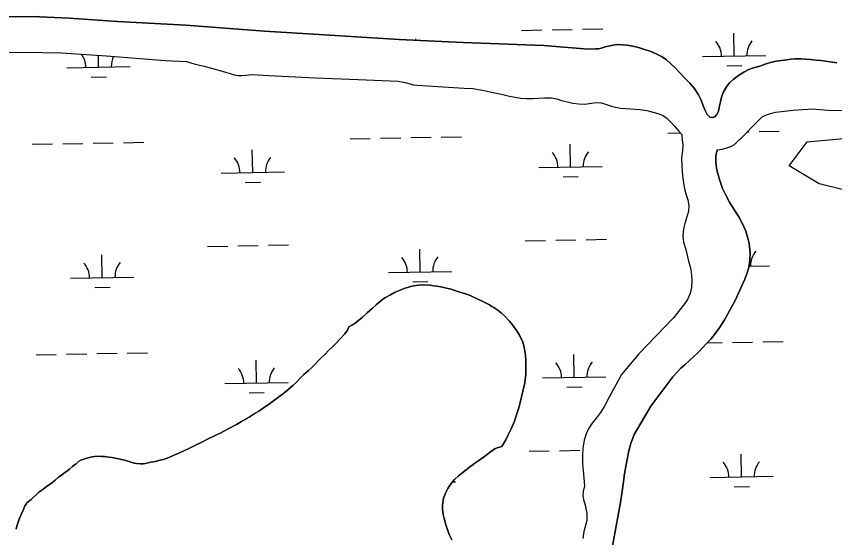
# Model space of a CAD drawing. Extents: x 3903937 to 3942190, y 260677 to 286651.
# Drawn here: x 3920778 to 3922070, y 273531 to 274355 of the extents above; entities that cross this region are included whole.
import ezdxf

# ---------------------------------------------------------------- set-up
doc = ezdxf.new("R2010")
doc.units = 0
for name, color, linetype in [('V-SITE-VEGE', 7, 'Continuous'), ('V-TOPO-SHOR', 7, 'Continuous'), ('V-WETL-SWMP', 7, 'Continuous')]:
    doc.layers.add(name, color=color, linetype=linetype)

msp = doc.modelspace()

# ---------------------------------------------------------------- linework, layer by layer
at = {"layer": 'V-SITE-VEGE'}
msp.add_lwpolyline([(3922197.1, 274052.2), (3922045.8, 274090), (3921998.5, 274118.4), (3922026.8, 274156.3), (3922130.9, 274165.7)], dxfattribs=at)
at = {"layer": 'V-TOPO-SHOR'}
for points in [[(3920744.6, 274354), (3920802.8, 274354.5), (3920861.5, 274351.9), (3920937.9, 274346.6), (3921045.4, 274340.7), (3921169.7, 274331.3), (3921256.1, 274326), (3921382.6, 274318), (3921483.7, 274313), (3921611, 274308.6), (3921680.7, 274302.7), (3921692.4, 274303), (3921697.9, 274303.3), (3921703.3, 274304.7), (3921707.8, 274306.1), (3921713.1, 274307.6), (3921720.1, 274309.2), (3921727.1, 274309.8), (3921735.2, 274309.6), (3921742.5, 274308.8), (3921751.4, 274307.3), (3921760.2, 274305.2), (3921768.5, 274302.6), (3921779.8, 274299), (3921788.3, 274295.4), (3921796.9, 274291.1), (3921804.1, 274286.1), (3921811.4, 274279.6), (3921818.8, 274272.5), (3921825.3, 274265.8), (3921834.3, 274256.4), (3921841.3, 274248.8), (3921848.1, 274241.1), (3921854.9, 274230.4), (3921859.2, 274221.8), (3921862.7, 274213.2), (3921866, 274204.6), (3921869.1, 274199.3), (3921873.2, 274195.3), (3921876.8, 274194.4), (3921881.2, 274195.9), (3921884.3, 274199.3), (3921886.6, 274204.7), (3921888.5, 274213.1), (3921890, 274219.4)], [(3920739, 274297.1), (3920790.5, 274297.7), (3920849, 274296.6), (3920920.2, 274291.9), (3921012.9, 274284.8), (3921046.6, 274283.1), (3921058.5, 274279.6), (3921067.4, 274277.4), (3921074.7, 274275.7), (3921084.2, 274273.3), (3921091.9, 274271), (3921099.5, 274268.7), (3921108.2, 274266.3), (3921115.6, 274264), (3921121.9, 274262.3), (3921128.2, 274261), (3921133.3, 274260.8), (3921140.8, 274261.5), (3921149.8, 274262.5)], [(3921890, 274219.4), (3921891.7, 274226.6), (3921894.2, 274234), (3921899.2, 274243.3), (3921903.6, 274248.8), (3921909.8, 274254.5), (3921918.3, 274260.9), (3921926.6, 274266.4), (3921934.7, 274270.3), (3921942.1, 274273), (3921951.9, 274276), (3921960.4, 274278.9), (3921970.3, 274282), (3921977.8, 274283.5), (3921986.1, 274284.5), (3921994.5, 274285.8), (3922000.7, 274286.8), (3922007.9, 274287.3), (3922016.6, 274287.4), (3922024.1, 274287), (3922032.1, 274286.2), (3922041, 274285.3), (3922048.8, 274284.5), (3922062.7, 274282.6), (3922073.7, 274280.9)], [(3921149.8, 274262.5), (3921176.8, 274261), (3921250.2, 274257.5), (3921317.6, 274254.7), (3921380.9, 274251.9), (3921391.9, 274249.8), (3921399.6, 274247.7), (3921404.4, 274246.5), (3921410.7, 274245.5), (3921418.6, 274245), (3921485.1, 274240.9), (3921498.6, 274240.5), (3921511.1, 274238.3), (3921519.3, 274236.7), (3921528.1, 274234.8), (3921538.7, 274232.7), (3921548.1, 274230.5), (3921556.7, 274228.4), (3921574, 274225.2), (3921583.8, 274224.5), (3921593.4, 274224.5), (3921601.9, 274225.1), (3921612.1, 274225.9), (3921622.5, 274225.6), (3921631.4, 274224.1), (3921639, 274221.7), (3921648.1, 274219.2), (3921656.8, 274217.2), (3921665.5, 274216), (3921675.6, 274215.9), (3921686, 274217.3), (3921693.3, 274218.4), (3921701.7, 274217.6), (3921708.2, 274215.9), (3921717.8, 274212.8), (3921724, 274211.1), (3921732.2, 274209.5), (3921763.1, 274207.1), (3921773.8, 274205.5), (3921781.7, 274203.8), (3921790.7, 274201.1), (3921799.3, 274197.6), (3921805.7, 274193.1), (3921812.6, 274186.1), (3921816.6, 274181.3)], [(3921884.4, 274143.6), (3921892.9, 274144.7), (3921900, 274146.6), (3921906.4, 274148.7), (3921911.8, 274152), (3921916.9, 274156.7), (3921922, 274161.7), (3921926.7, 274166.3), (3921932.7, 274172.2), (3921938.1, 274178.1), (3921945.4, 274185.4), (3921951.5, 274191.6), (3921955.8, 274195.5), (3921962.3, 274198.9), (3921970.2, 274201.6), (3921977, 274203.3), (3922004.9, 274206.3), (3922035, 274208.5), (3922047.5, 274207.1), (3922059.5, 274206), (3922111.1, 274205.2)], [(3921816.6, 274181.3), (3921824.1, 274173.1), (3921829, 274168)], [(3921829, 274168), (3921829.4, 274159.1), (3921830.2, 274151.6), (3921829.7, 274142.7), (3921828.4, 274131.1), (3921828.8, 274117.8), (3921830.1, 274102.6), (3921831.6, 274091.3), (3921833.1, 274082.1), (3921835.7, 274072.4), (3921838.4, 274064.3), (3921840.1, 274055.4), (3921839.3, 274045.8), (3921836.7, 274037.4), (3921833.5, 274027.3), (3921831.5, 274018.5), (3921830.3, 274007.5), (3921831.5, 273997.8), (3921835, 273985.9), (3921839.3, 273967.7), (3921841.5, 273960.7), (3921842.8, 273953.6), (3921844.1, 273945.2), (3921844.8, 273936.6), (3921844.1, 273926), (3921841.9, 273916.6), (3921837.8, 273907.2), (3921833.2, 273900), (3921815.5, 273878.1), (3921760.7, 273821.2), (3921733.7, 273788.5), (3921714.3, 273752.5), (3921706.7, 273738.5), (3921700.5, 273728.3), (3921693.9, 273719.7), (3921687.3, 273711.6), (3921682, 273703.4), (3921677.8, 273694.4), (3921674.5, 273684.6), (3921672.6, 273671.9), (3921672, 273660.3), (3921672.2, 273647.1), (3921673.2, 273636.6), (3921675.1, 273612.4), (3921672.9, 273603.4), (3921672.7, 273596.3), (3921673.8, 273590.8), (3921676.2, 273582), (3921677.8, 273573.9), (3921678.9, 273568.5), (3921678.6, 273557.9), (3921676.7, 273550), (3921674.3, 273540.2), (3921672.5, 273529.4)], [(3921884.4, 274143.6), (3921882.7, 274134.2), (3921882.7, 274125.2), (3921883.6, 274113.9), (3921886, 274103.8), (3921888.6, 274095.2), (3921893.3, 274082.3), (3921897.6, 274072.9), (3921904, 274060.8), (3921911.2, 274049.7), (3921918.7, 274037.4), (3921924.9, 274026.5), (3921929.8, 274015), (3921933.1, 274004.1), (3921935.4, 273995.3), (3921936.5, 273980.8), (3921936.2, 273969.1), (3921934.5, 273957.5), (3921932.1, 273948.9), (3921928.2, 273939), (3921913.2, 273905.3), (3921904.1, 273888.9), (3921896, 273874.8), (3921888.7, 273863.4), (3921882, 273853.5), (3921874.5, 273844.4), (3921868, 273837.2), (3921862.2, 273830.9), (3921855.3, 273823.9), (3921847.5, 273816.6), (3921841.4, 273811), (3921833.5, 273803.9), (3921827.4, 273798.3), (3921821.2, 273791.7), (3921814.5, 273784.6), (3921780, 273738.5), (3921753.7, 273693.6), (3921748.2, 273679.2), (3921744.9, 273667.6), (3921742.6, 273654.3), (3921740.6, 273643.1), (3921738.5, 273631.6), (3921736.2, 273615.1), (3921734.6, 273604.2), (3921732, 273586), (3921717.3, 273506.1)], [(3920964.1, 273648.2), (3920967.7, 273647.6), (3920973.8, 273647.2), (3920978.1, 273647.2), (3920981.3, 273647.6), (3920986.3, 273648.6), (3920990.2, 273649.7), (3920997.5, 273651.1), (3921003, 273652.3), (3921012.1, 273654.5), (3921018.6, 273657.1), (3921028.1, 273661.2), (3921034.7, 273664.1), (3921041.4, 273667.2), (3921052.2, 273672.5), (3921059.8, 273676.1), (3921071.8, 273682.1), (3921079.8, 273686.1), (3921092.1, 273692.2), (3921100.6, 273696.2), (3921112.7, 273702.6), (3921125.5, 273709.2), (3921133.5, 273713.9), (3921145.8, 273721), (3921153.7, 273726), (3921161, 273730.6), (3921167.6, 273735), (3921177.5, 273741.9), (3921186.2, 273748.3), (3921192.1, 273752.8), (3921200.6, 273759), (3921206.1, 273763.6), (3921214.4, 273770.9), (3921219.8, 273775.9), (3921227.2, 273783.6), (3921232.1, 273788.6), (3921239.2, 273795), (3921243.8, 273799.2), (3921250.4, 273805.5), (3921254.7, 273809.8), (3921258.9, 273814.3), (3921265.9, 273821.3), (3921270.5, 273825.9), (3921277.9, 273832.9), (3921282.4, 273837.5), (3921289.7, 273845.1), (3921296.6, 273852.6), (3921300.7, 273858.6), (3921303, 273863.7), (3921308.6, 273866.8), (3921313.5, 273870.2), (3921318.5, 273873.9), (3921323.8, 273878.5), (3921332, 273885.9), (3921340.3, 273893.5), (3921345.9, 273898.5), (3921354, 273905.2), (3921360.1, 273909.4), (3921368.9, 273914.5), (3921375.1, 273917.8), (3921385.1, 273922.5), (3921392, 273925.1), (3921402.6, 273927.9), (3921413.2, 273929.5), (3921420.3, 273930), (3921430.8, 273929.4), (3921434.2, 273929.2), (3921445.2, 273927.4), (3921453, 273926), (3921464, 273923.1), (3921473.8, 273920.1), (3921480, 273918.2), (3921489.3, 273915.2), (3921495.9, 273912.8), (3921506.7, 273907.6), (3921513.7, 273904.4), (3921525, 273898.8), (3921529, 273896.1), (3921532.1, 273894.1), (3921538.3, 273889.9), (3921543.5, 273885.8), (3921548.9, 273880.9), (3921556.8, 273872.7), (3921561.5, 273866.9), (3921568.4, 273857.4), (3921572.6, 273850.5), (3921577.5, 273839.5), (3921579.9, 273831.8), (3921582, 273819.2), (3921582.3, 273810.7), (3921582.6, 273797.4), (3921582.3, 273788.8), (3921581, 273775.4), (3921577.8, 273762.1), (3921575.6, 273753.1), (3921573.5, 273744.2), (3921571.2, 273735.6), (3921567, 273722.9), (3921564.6, 273714.9), (3921559.8, 273703.7), (3921554.7, 273693)], [(3921554.7, 273693), (3921551.1, 273685.4), (3921544.5, 273674.7), (3921537.3, 273672.5), (3921533.3, 273670.8), (3921526.9, 273666.4), (3921517.4, 273658.8), (3921508.1, 273652.6), (3921501.9, 273648.1), (3921493.3, 273641.7), (3921488.2, 273637.6), (3921480.7, 273631.8), (3921476.3, 273628.1), (3921470.1, 273622.4), (3921466.7, 273618.8), (3921462.1, 273612.5), (3921459.5, 273608), (3921455.9, 273600.7), (3921452.6, 273592.8), (3921451.9, 273589.8), (3921450.9, 273581.2), (3921450.9, 273574.9), (3921452, 273567), (3921453.4, 273560.6), (3921456.1, 273550.9), (3921459.3, 273541.6), (3921461.6, 273535.6), (3921465.4, 273527.2)], [(3920777.5, 273544.1), (3920778.5, 273548.5), (3920780.8, 273555), (3920782.4, 273559.7), (3920785.4, 273566.9), (3920789, 273574.9), (3920791.3, 273580.7), (3920793.3, 273583.6), (3920794.7, 273585.4), (3920801.3, 273590.7), (3920804.3, 273593.9), (3920809.8, 273598.9), (3920813.5, 273602.5), (3920819.8, 273606.9), (3920825.8, 273611.2), (3920829.8, 273614.2), (3920835.6, 273618.4), (3920839, 273621.4), (3920844.6, 273625.9), (3920848.6, 273629), (3920854.6, 273633.4), (3920858.5, 273636.3), (3920862.1, 273639), (3920866.8, 273642.9), (3920869.1, 273645), (3920872.2, 273647.3), (3920876.1, 273650.9), (3920880, 273652.9), (3920884.4, 273654.4), (3920887.6, 273655.6), (3920892.7, 273657.3), (3920898.1, 273658.4), (3920901.4, 273658.7), (3920907.2, 273659.1), (3920913, 273659), (3920917.2, 273658.7), (3920924.1, 273658), (3920929.2, 273657.1), (3920936.8, 273655.5), (3920942.1, 273654.4), (3920950.8, 273652.3), (3920957.1, 273650.6), (3920964.1, 273648.2)]]:
    msp.add_lwpolyline(points, dxfattribs=at)
at = {"layer": 'V-WETL-SWMP'}
for p, q in [((3921575.9, 274332.4), (3921607.9, 274333)), ((3921623.9, 274333.3), (3921655.9, 274333.8)), ((3921671.9, 274334.1), (3921703.9, 274334.7)), ((3921911.5, 274291.9), (3921910.9, 274327.9)), ((3921409.1, 274316.7), (3921409, 274319.1)), ((3920907.8, 274274.2), (3920907.5, 274292.7)), ((3921861.5, 274291), (3921961.5, 274292.8)), ((3920857.8, 274273.4), (3920957.8, 274275.1)), ((3921899.8, 274276.3), (3921923.8, 274276.7)), ((3920896.1, 274258.6), (3920920.1, 274259)), ((3921806.8, 274170), (3921826.8, 274170.3)), ((3921932.6, 274172.2), (3921934.8, 274172.2)), ((3921950.8, 274172.5), (3921982.8, 274173.1)), ((3921304.9, 274161.1), (3921336.9, 274161.7)), ((3921352.9, 274162), (3921384.9, 274162.5)), ((3921400.9, 274162.8), (3921432.9, 274163.4)), ((3921448.9, 274163.7), (3921480.9, 274164.2)), ((3920803.1, 274152.3), (3920835.1, 274152.9)), ((3920851.1, 274153.1), (3920883.1, 274153.7)), ((3920899.1, 274154), (3920931.1, 274154.6)), ((3920947.1, 274154.8), (3920979.1, 274155.4)), ((3921653.1, 274116.5), (3921652.5, 274152.5)), ((3921151.3, 274107.7), (3921150.6, 274143.7)), ((3921101.3, 274106.8), (3921201.3, 274108.6)), ((3921603.1, 274115.6), (3921703.1, 274117.4)), ((3921641.4, 274100.9), (3921665.4, 274101.3)), ((3921139.5, 274092), (3921163.5, 274092.5)), ((3921677.7, 274001.5), (3921709.7, 274002.1)), ((3921079.9, 273991), (3921111.9, 273991.5)), ((3921127.9, 273991.8), (3921159.9, 273992.4)), ((3921175.9, 273992.7), (3921207.9, 273993.2)), ((3921581.7, 273999.8), (3921613.7, 274000.4)), ((3921629.7, 274000.6), (3921661.7, 274001.2)), ((3920913.7, 273941.6), (3920913.1, 273977.6)), ((3921415.5, 273950.4), (3921414.9, 273986.4)), ((3921365.5, 273949.6), (3921465.5, 273951.3)), ((3921934.8, 273959.6), (3921967.3, 273960.2)), ((3920863.7, 273940.7), (3920963.7, 273942.5)), ((3920902, 273926), (3920926, 273926.4)), ((3921403.8, 273934.8), (3921427.8, 273935.2)), ((3921869, 273838.3), (3921892.6, 273838.8)), ((3921908.6, 273839), (3921940.6, 273839.6)), ((3921956.6, 273839.9), (3921988.6, 273840.4)), ((3920905, 273821.4), (3920937, 273821.9)), ((3920953, 273822.2), (3920984.9, 273822.8)), ((3920809, 273819.7), (3920841, 273820.2)), ((3920857, 273820.5), (3920889, 273821.1)), ((3921157.1, 273775.1), (3921156.5, 273811)), ((3921659, 273783.9), (3921658.3, 273819.9)), ((3921609, 273783), (3921709, 273784.8)), ((3921107.1, 273774.2), (3921207.1, 273775.9)), ((3921145.4, 273759.4), (3921169.4, 273759.8)), ((3921647.2, 273768.2), (3921671.2, 273768.7)), ((3921587.6, 273667.2), (3921619.6, 273667.7)), ((3921635.6, 273668), (3921667.6, 273668.6)), ((3921923.2, 273626.7), (3921922.6, 273662.6)), ((3921873.2, 273625.8), (3921973.2, 273627.5)), ((3921466.5, 273618.6), (3921471.4, 273618.7)), ((3921911.5, 273611), (3921935.5, 273611.4))]:
    msp.add_line(p, q, dxfattribs=at)
for points in [[(3921866, 274204.6), (3921862.7, 274213.2), (3921859.2, 274221.8), (3921854.9, 274230.4), (3921848.1, 274241.1), (3921841.3, 274248.8), (3921834.3, 274256.4), (3921825.3, 274265.8), (3921818.8, 274272.5), (3921811.4, 274279.6), (3921804.1, 274286.1), (3921796.9, 274291.1), (3921788.3, 274295.4), (3921779.8, 274299), (3921768.5, 274302.6), (3921760.2, 274305.2), (3921751.4, 274307.3), (3921742.5, 274308.8), (3921735.2, 274309.6), (3921727.1, 274309.8), (3921720.1, 274309.2), (3921713.1, 274307.6), (3921707.8, 274306.1), (3921703.3, 274304.7), (3921697.9, 274303.3), (3921692.4, 274303), (3921680.7, 274302.7), (3921611, 274308.6), (3921483.7, 274313), (3921382.6, 274318), (3921256.1, 274326), (3921169.7, 274331.3), (3921045.4, 274340.7), (3920937.9, 274346.6), (3920861.5, 274351.9), (3920802.8, 274354.5), (3920744.6, 274354)], [(3920739, 274297.1), (3920790.5, 274297.7), (3920849, 274296.6), (3920920.2, 274291.9), (3921012.9, 274284.8), (3921046.6, 274283.1), (3921058.5, 274279.6), (3921067.4, 274277.4), (3921074.7, 274275.7), (3921084.2, 274273.3), (3921091.9, 274271), (3921099.5, 274268.7)], [(3922073.7, 274280.9), (3922062.7, 274282.6), (3922048.8, 274284.5), (3922041, 274285.3), (3922032.1, 274286.2), (3922024.1, 274287), (3922016.6, 274287.4), (3922007.9, 274287.3), (3922000.7, 274286.8), (3921994.5, 274285.8), (3921986.1, 274284.5), (3921977.8, 274283.5), (3921970.3, 274282), (3921960.4, 274278.9), (3921951.9, 274276), (3921942.1, 274273), (3921934.7, 274270.3), (3921926.6, 274266.4), (3921918.3, 274260.9), (3921909.8, 274254.5), (3921903.6, 274248.8), (3921899.2, 274243.3), (3921894.2, 274234), (3921891.7, 274226.6), (3921890, 274219.4), (3921888.5, 274213.1), (3921886.6, 274204.7), (3921884.3, 274199.3), (3921881.2, 274195.9), (3921876.8, 274194.4), (3921873.2, 274195.3), (3921869.1, 274199.3), (3921866, 274204.6)], [(3921099.5, 274268.7), (3921108.2, 274266.3), (3921115.6, 274264), (3921121.9, 274262.3), (3921128.2, 274261), (3921133.3, 274260.8), (3921140.8, 274261.5), (3921149.8, 274262.5)], [(3921149.8, 274262.5), (3921176.8, 274261), (3921250.2, 274257.5), (3921317.6, 274254.7), (3921380.9, 274251.9), (3921391.9, 274249.8), (3921399.6, 274247.7), (3921404.4, 274246.5), (3921410.7, 274245.5), (3921418.6, 274245), (3921485.1, 274240.9), (3921498.6, 274240.5), (3921511.1, 274238.3), (3921519.3, 274236.7), (3921528.1, 274234.8), (3921538.7, 274232.7), (3921548.1, 274230.5), (3921556.7, 274228.4), (3921574, 274225.2), (3921583.8, 274224.5), (3921593.4, 274224.5), (3921601.9, 274225.1), (3921612.1, 274225.9), (3921622.5, 274225.6), (3921631.4, 274224.1), (3921639, 274221.7), (3921648.1, 274219.2), (3921656.8, 274217.2), (3921665.5, 274216), (3921675.6, 274215.9), (3921686, 274217.3), (3921693.3, 274218.4), (3921701.7, 274217.6), (3921708.2, 274215.9), (3921717.8, 274212.8), (3921724, 274211.1), (3921732.2, 274209.5), (3921763.1, 274207.1), (3921773.8, 274205.5), (3921781.7, 274203.8), (3921790.7, 274201.1), (3921799.3, 274197.6), (3921805.7, 274193.1), (3921812.6, 274186.1), (3921816.6, 274181.3), (3921824.1, 274173.1), (3921829, 274168), (3921829.4, 274159.1), (3921830.2, 274151.6), (3921829.7, 274142.7), (3921828.4, 274131.1), (3921828.8, 274117.8), (3921830.1, 274102.6), (3921831.6, 274091.3), (3921833.1, 274082.1), (3921835.7, 274072.4), (3921838.4, 274064.3), (3921840.1, 274055.4), (3921839.3, 274045.8), (3921836.7, 274037.4), (3921833.5, 274027.3), (3921831.5, 274018.5), (3921830.3, 274007.5), (3921831.5, 273997.8), (3921835, 273985.9), (3921839.3, 273967.7), (3921841.5, 273960.7), (3921842.8, 273953.6), (3921844.1, 273945.2), (3921844.8, 273936.6), (3921844.1, 273926), (3921841.9, 273916.6), (3921837.8, 273907.2), (3921833.2, 273900), (3921815.5, 273878.1), (3921760.7, 273821.2), (3921733.7, 273788.5), (3921714.3, 273752.5), (3921706.7, 273738.5), (3921700.5, 273728.3), (3921693.9, 273719.7), (3921687.3, 273711.6), (3921682, 273703.4), (3921677.8, 273694.4), (3921674.5, 273684.6), (3921672.6, 273671.9), (3921672, 273660.3), (3921672.2, 273647.1), (3921673.2, 273636.6), (3921675.1, 273612.4), (3921672.9, 273603.4), (3921672.7, 273596.3), (3921673.8, 273590.8), (3921676.2, 273582), (3921677.8, 273573.9), (3921678.9, 273568.5), (3921678.6, 273557.9), (3921676.7, 273550), (3921674.3, 273540.2), (3921672.5, 273529.4)], [(3921932.1, 273948.9), (3921934.5, 273957.5), (3921936.2, 273969.1), (3921936.5, 273980.8), (3921935.4, 273995.3), (3921933.1, 274004.1), (3921929.8, 274015), (3921924.9, 274026.5), (3921918.7, 274037.4), (3921911.2, 274049.7), (3921904, 274060.8), (3921897.6, 274072.9), (3921893.3, 274082.3), (3921888.6, 274095.2), (3921886, 274103.8), (3921883.6, 274113.9), (3921882.7, 274125.2), (3921882.7, 274134.2), (3921884.4, 274143.6), (3921892.9, 274144.7), (3921900, 274146.6), (3921906.4, 274148.7), (3921911.8, 274152), (3921916.9, 274156.7), (3921922, 274161.7), (3921926.7, 274166.3), (3921932.7, 274172.2), (3921938.1, 274178.1), (3921945.4, 274185.4), (3921951.5, 274191.6), (3921955.8, 274195.5), (3921962.3, 274198.9), (3921970.2, 274201.6), (3921977, 274203.3), (3922004.9, 274206.3), (3922035, 274208.5), (3922047.5, 274207.1), (3922059.5, 274206), (3922111.1, 274205.2)], [(3921717.3, 273506.1), (3921732, 273586), (3921734.6, 273604.2), (3921736.2, 273615.1), (3921738.5, 273631.6), (3921740.6, 273643.1), (3921742.6, 273654.3), (3921744.9, 273667.6), (3921748.2, 273679.2), (3921753.7, 273693.6), (3921780, 273738.5), (3921814.5, 273784.6), (3921821.2, 273791.7), (3921827.4, 273798.3), (3921833.5, 273803.9), (3921841.4, 273811), (3921847.5, 273816.6), (3921855.3, 273823.9), (3921862.2, 273830.9), (3921868, 273837.2), (3921874.5, 273844.4), (3921882, 273853.5), (3921888.7, 273863.4), (3921896, 273874.8), (3921904.1, 273888.9), (3921913.2, 273905.3), (3921928.2, 273939), (3921932.1, 273948.9)], [(3921453, 273926), (3921445.2, 273927.4), (3921434.2, 273929.2), (3921430.8, 273929.4), (3921420.3, 273930), (3921413.2, 273929.5), (3921402.6, 273927.9), (3921392, 273925.1), (3921385.1, 273922.5), (3921375.1, 273917.8), (3921368.9, 273914.5), (3921360.1, 273909.4), (3921354, 273905.2), (3921345.9, 273898.5), (3921340.3, 273893.5), (3921332, 273885.9), (3921323.8, 273878.5), (3921318.5, 273873.9), (3921313.5, 273870.2), (3921308.6, 273866.8), (3921303, 273863.7), (3921300.7, 273858.6), (3921296.6, 273852.6), (3921289.7, 273845.1), (3921282.4, 273837.5), (3921277.9, 273832.9), (3921270.5, 273825.9), (3921265.9, 273821.3), (3921258.9, 273814.3), (3921254.7, 273809.8), (3921250.4, 273805.5), (3921243.8, 273799.2), (3921239.2, 273795), (3921232.1, 273788.6), (3921227.2, 273783.6), (3921219.8, 273775.9), (3921214.5, 273770.9), (3921206.1, 273763.6), (3921200.6, 273759), (3921192.1, 273752.8), (3921186.2, 273748.3), (3921177.5, 273741.9), (3921167.6, 273735), (3921161, 273730.6), (3921153.7, 273726), (3921145.8, 273721), (3921133.5, 273713.9), (3921125.5, 273709.2), (3921112.7, 273702.6), (3921100.6, 273696.2), (3921092.1, 273692.2), (3921079.8, 273686.1), (3921071.8, 273682.1), (3921059.8, 273676.1), (3921052.2, 273672.5), (3921041.4, 273667.2), (3921034.7, 273664.1), (3921028.1, 273661.2), (3921018.7, 273657.1), (3921012.1, 273654.5), (3921003, 273652.3), (3920997.5, 273651.1), (3920990.2, 273649.7), (3920986.3, 273648.6), (3920981.3, 273647.6), (3920978.1, 273647.2), (3920973.8, 273647.2), (3920967.7, 273647.6), (3920964.1, 273648.2), (3920957.1, 273650.6), (3920950.8, 273652.3), (3920942.1, 273654.4), (3920936.8, 273655.5), (3920929.2, 273657.1), (3920924.1, 273658), (3920917.2, 273658.7), (3920913, 273659), (3920907.2, 273659.1), (3920901.4, 273658.7), (3920898.2, 273658.4), (3920892.7, 273657.3), (3920887.6, 273655.6), (3920884.4, 273654.4), (3920880, 273652.9), (3920876.1, 273650.9), (3920872.2, 273647.3), (3920869.1, 273645), (3920866.8, 273642.9), (3920862.1, 273639), (3920858.5, 273636.3), (3920854.6, 273633.4), (3920848.6, 273629), (3920844.6, 273625.9), (3920839, 273621.4), (3920835.6, 273618.4), (3920829.8, 273614.2), (3920825.8, 273611.2), (3920819.8, 273606.9), (3920813.5, 273602.5), (3920809.8, 273598.9), (3920804.3, 273593.9)], [(3921465.4, 273527.2), (3921461.6, 273535.6), (3921459.3, 273541.6), (3921456.1, 273550.9), (3921453.4, 273560.6), (3921452, 273567), (3921450.9, 273574.9), (3921450.9, 273581.2), (3921451.9, 273589.8), (3921452.6, 273592.8), (3921455.9, 273600.7), (3921459.5, 273608), (3921462.1, 273612.5), (3921466.7, 273618.8), (3921470.1, 273622.4), (3921476.3, 273628.1), (3921480.7, 273631.8), (3921488.2, 273637.6), (3921493.3, 273641.7), (3921501.9, 273648.1), (3921508.1, 273652.6), (3921517.4, 273658.8), (3921526.9, 273666.4), (3921533.3, 273670.8), (3921537.3, 273672.5), (3921544.5, 273674.7), (3921551.1, 273685.4), (3921554.7, 273693), (3921559.8, 273703.7), (3921564.6, 273714.9), (3921567, 273722.9), (3921571.2, 273735.6), (3921573.5, 273744.2), (3921575.6, 273753.1), (3921577.8, 273762.1), (3921581, 273775.4), (3921582.3, 273788.8), (3921582.6, 273797.4), (3921582.3, 273810.7), (3921582, 273819.2), (3921579.9, 273831.8), (3921577.5, 273839.5), (3921572.6, 273850.5), (3921568.4, 273857.4), (3921561.5, 273866.9), (3921556.8, 273872.7), (3921548.9, 273880.9), (3921543.5, 273885.8), (3921538.3, 273889.9), (3921532.1, 273894.1), (3921529, 273896.1), (3921525, 273898.8), (3921513.7, 273904.4), (3921506.7, 273907.6), (3921495.9, 273912.8), (3921489.3, 273915.2), (3921480, 273918.2), (3921473.8, 273920.1), (3921464, 273923.1), (3921453, 273926)], [(3920804.3, 273593.9), (3920801.3, 273590.7), (3920794.7, 273585.4), (3920793.3, 273583.6), (3920791.3, 273580.7), (3920789, 273574.9), (3920785.4, 273566.9), (3920782.4, 273559.7), (3920780.8, 273555), (3920778.5, 273548.5), (3920777.5, 273544.1)]]:
    msp.add_lwpolyline(points, dxfattribs=at)
for centre, start, end in [((3921856.3, 274291.4), 0.2366, 41.7802), ((3921966.7, 274293.3), 140.2366, 181.7802), ((3920852.6, 274273.7), 0.2366, 36.0231), ((3920963.1, 274275.7), 154.1585, 181.7802), ((3921206.5, 274109.1), 140.2366, 181.7802), ((3921597.9, 274116), 0.2366, 41.7802), ((3921708.3, 274118), 140.2366, 181.7802), ((3921096, 274107.2), 0.2366, 41.7802), ((3921972.6, 273960.7), 140.2366, 181.7802), ((3920858.4, 273941.1), 0.2366, 41.7802), ((3920968.9, 273943.1), 140.2366, 181.7802), ((3921360.3, 273949.9), 0.2366, 41.7802), ((3921470.7, 273951.9), 140.2366, 181.7802), ((3921101.9, 273774.6), 0.2366, 41.7802), ((3921212.4, 273776.5), 140.2366, 181.7802), ((3921603.7, 273783.4), 0.2366, 41.7802), ((3921714.2, 273785.3), 140.2366, 181.7802), ((3921868, 273626.2), 0.2366, 41.7802), ((3921978.4, 273628.1), 140.2366, 181.7802)]:
    msp.add_arc(centre, 35.2, start, end, dxfattribs=at)

doc.saveas('drawing.dxf')
